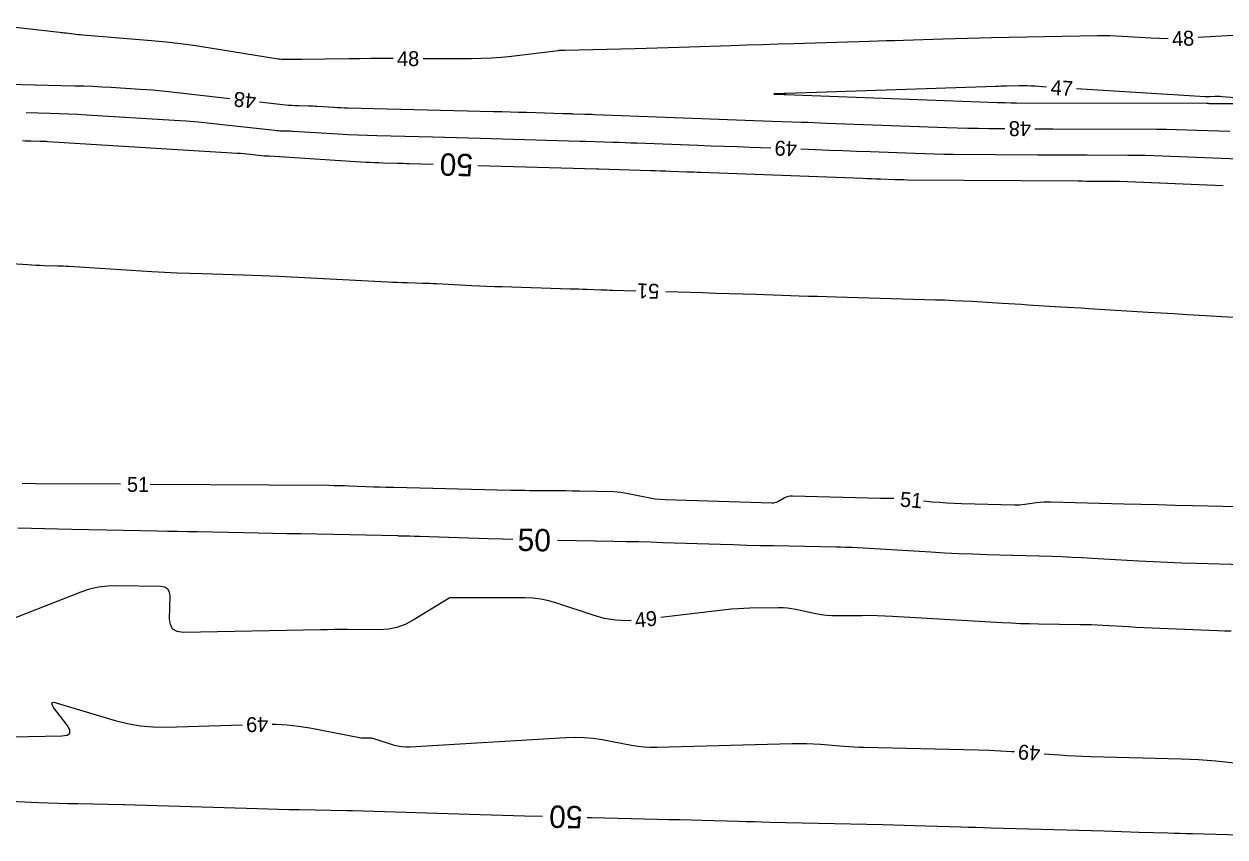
# Model space of a CAD drawing. Extents: x 2384780 to 2405861, y 547869 to 573706.
# Drawn here: x 2392368.2 to 2392529.2, y 552616.3 to 552725.3 of the extents above; entities that cross this region are included whole.
import ezdxf

# ---------------------------------------------------------------- set-up
doc = ezdxf.new("R2010")
doc.units = 0
doc.layers.add('Old_Level_60', color=7, linetype='Continuous')
doc.layers.add('Old_Level_61', color=7, linetype='Continuous')

msp = doc.modelspace()

# ---------------------------------------------------------------- linework, layer by layer
at = {"layer": 'Old_Level_60'}
for points in [[(2392417.7085, 552720.65075), (2392417.68925, 552720.65075), (2392416.198, 552720.65075), (2392414.707, 552720.6445), (2392413.21575, 552720.632), (2392411.72475, 552720.6135), (2392405.3915, 552720.522), (2392405.079, 552720.518), (2392404.76675, 552720.5155), (2392404.4545, 552720.51425), (2392404.142, 552720.5145), (2392403.12175, 552720.517), (2392402.9035, 552720.522), (2392402.68575, 552720.53525), (2392402.469, 552720.5575), (2392402.25275, 552720.588), (2392393.134, 552722.0665), (2392391.1775, 552722.36425), (2392389.2165, 552722.62375), (2392387.25075, 552722.84525), (2392385.28025, 552723.02875), (2392376.068, 552723.796), (2392375.759, 552723.82325), (2392375.4505, 552723.8535), (2392375.1425, 552723.88675), (2392374.8345, 552723.923), (2392373.82925, 552724.0465), (2392373.61375, 552724.07275), (2392373.39825, 552724.0985), (2392373.18275, 552724.12375), (2392372.96725, 552724.14875), (2392363.02575, 552725.288)], [(2392521.61, 552723.30575), (2392520.45075, 552723.32575), (2392519.27275, 552723.3815), (2392515.4255, 552723.6215), (2392514.60075, 552723.66475), (2392513.77575, 552723.69125), (2392512.9505, 552723.70125), (2392512.12475, 552723.6945), (2392497.9295, 552723.437), (2392496.29975, 552723.40425), (2392494.67, 552723.365), (2392493.0405, 552723.3195), (2392491.41125, 552723.2675), (2392486.08925, 552723.08725), (2392484.94875, 552723.04925), (2392483.80825, 552723.01275), (2392482.66775, 552722.97725), (2392481.527, 552722.943), (2392471.42025, 552722.6465), (2392469.303, 552722.583), (2392467.186, 552722.51675), (2392465.069, 552722.448), (2392462.952, 552722.3765), (2392456.037, 552722.13875), (2392454.55525, 552722.08975), (2392453.07325, 552722.04525), (2392451.59125, 552722.00475), (2392450.109, 552721.96875), (2392440.70025, 552721.7525), (2392440.6115, 552721.75025), (2392440.52275, 552721.748), (2392440.43425, 552721.74525), (2392440.3455, 552721.742), (2392440.0555, 552721.73175), (2392439.9935, 552721.729), (2392439.9315, 552721.72475), (2392439.86975, 552721.71925), (2392439.808, 552721.71225), (2392433.5685, 552720.95125), (2392432.23, 552720.80875), (2392430.88925, 552720.70775), (2392429.546, 552720.64825), (2392428.20025, 552720.63025), (2392421.7085, 552720.643)], [(2392541.9775, 552724.4115), (2392525.606, 552723.4645)], [(2392358.95175, 552717.40375), (2392374.98775, 552717.0225), (2392376.2, 552716.98775), (2392377.41175, 552716.942), (2392378.623, 552716.8845), (2392379.834, 552716.81575), (2392383.7885, 552716.57275), (2392384.6355, 552716.51525), (2392385.4815, 552716.447), (2392386.3265, 552716.36825), (2392387.17075, 552716.2785), (2392395.80275, 552715.307)], [(2392505.29225, 552716.8425), (2392503.70675, 552716.9415), (2392503.1875, 552716.96875), (2392502.66775, 552716.98525), (2392502.148, 552716.9915), (2392501.628, 552716.9875), (2392499.9285, 552716.9565), (2392499.5645, 552716.94925), (2392499.2005, 552716.9405), (2392498.8365, 552716.93025), (2392498.4725, 552716.91875), (2392470.43125, 552715.96925), (2392470.40125, 552715.96825), (2392470.37125, 552715.96725), (2392470.34125, 552715.96625), (2392470.3115, 552715.9655), (2392470.2135, 552715.9625), (2392470.1925, 552715.962), (2392470.17175, 552715.96125), (2392470.15075, 552715.9605), (2392470.12975, 552715.96), (2392468.967, 552715.92), (2392468.78, 552715.91125), (2392468.71775, 552715.9025), (2392468.78, 552715.89325), (2392468.96675, 552715.88425)], [(2392468.96675, 552715.88425), (2392470.12975, 552715.8405), (2392470.14425, 552715.84), (2392470.15875, 552715.8395), (2392470.173, 552715.839), (2392470.1875, 552715.8385), (2392470.23475, 552715.83675), (2392470.24475, 552715.83625), (2392470.25475, 552715.836), (2392470.265, 552715.8355), (2392470.275, 552715.83525), (2392498.69775, 552714.7725), (2392498.95425, 552714.76375), (2392499.21075, 552714.757), (2392499.46725, 552714.75225), (2392499.724, 552714.7495), (2392500.5625, 552714.74325), (2392500.74225, 552714.742), (2392500.92175, 552714.741), (2392501.1015, 552714.74025), (2392501.28125, 552714.7395), (2392526.7485, 552714.6605), (2392526.84275, 552714.65975), (2392526.93725, 552714.65825), (2392527.0315, 552714.656), (2392527.12575, 552714.65275), (2392527.43375, 552714.64075), (2392527.49975, 552714.6385), (2392527.56575, 552714.63675), (2392527.632, 552714.63575), (2392527.698, 552714.63525), (2392537.17325, 552714.62175)], [(2392537.18425, 552714.90625), (2392528.78625, 552715.5485), (2392528.56425, 552715.56175), (2392528.34225, 552715.56775), (2392528.12025, 552715.566), (2392527.89825, 552715.55675), (2392527.1725, 552715.51475), (2392527.017, 552715.50825), (2392526.8615, 552715.50625), (2392526.706, 552715.509), (2392526.5505, 552715.51625), (2392509.2845, 552716.5935)], [(2392399.7775, 552714.85975), (2392403.2515, 552714.46875), (2392403.67275, 552714.426), (2392404.0945, 552714.3925), (2392404.51675, 552714.3685), (2392404.93975, 552714.35375), (2392406.3225, 552714.32075), (2392406.61875, 552714.3125), (2392406.91475, 552714.301), (2392407.21075, 552714.28675), (2392407.50675, 552714.26975), (2392409.7275, 552714.13125), (2392410.2035, 552714.10375), (2392410.6795, 552714.08075), (2392411.156, 552714.0625), (2392411.6325, 552714.0485), (2392431.14125, 552713.57475), (2392432.25075, 552713.547), (2392433.3605, 552713.518), (2392434.47, 552713.488), (2392435.5795, 552713.45625), (2392440.4915, 552713.31375), (2392440.62425, 552713.30975), (2392440.757, 552713.3055), (2392440.8895, 552713.301), (2392441.02225, 552713.29625), (2392441.4555, 552713.27975), (2392441.5485, 552713.2765), (2392441.64125, 552713.27325), (2392441.73425, 552713.27025), (2392441.827, 552713.2675), (2392443.36625, 552713.22275), (2392443.696, 552713.21275), (2392444.02575, 552713.20225), (2392444.3555, 552713.191), (2392444.68525, 552713.179), (2392463.698, 552712.4675), (2392464.8995, 552712.4225), (2392466.10125, 552712.37775), (2392467.303, 552712.33325), (2392468.50475, 552712.289), (2392472.4305, 552712.144), (2392473.27175, 552712.113), (2392474.113, 552712.08175), (2392474.95425, 552712.0505), (2392475.79525, 552712.019), (2392491.9, 552711.417), (2392493.3135, 552711.36925), (2392494.727, 552711.3325), (2392496.14075, 552711.30625), (2392497.555, 552711.2905), (2392499.69725, 552711.27475)], [(2392368.4805, 552713.409), (2392371.716, 552713.332), (2392372.931, 552713.2975), (2392374.1455, 552713.2515), (2392375.35975, 552713.194), (2392376.57325, 552713.125), (2392388.32925, 552712.40225), (2392389.947, 552712.2925), (2392391.56275, 552712.16225), (2392393.17675, 552712.0115), (2392394.789, 552711.8405), (2392401.823, 552711.04875), (2392402.066, 552711.02425), (2392402.30925, 552711.00475), (2392402.55325, 552710.991), (2392402.79725, 552710.9825), (2392403.5955, 552710.9635), (2392403.7665, 552710.9585), (2392403.9375, 552710.952), (2392404.10825, 552710.94375), (2392404.279, 552710.934), (2392410.33025, 552710.55625), (2392411.627, 552710.4815), (2392412.9245, 552710.419), (2392414.2225, 552710.369), (2392415.521, 552710.33125), (2392422.989, 552710.14975), (2392424.58925, 552710.11), (2392426.1895, 552710.06825), (2392427.7895, 552710.02475), (2392429.38975, 552709.97925), (2392442.737, 552709.59175), (2392442.81625, 552709.5895), (2392442.8955, 552709.587), (2392442.97475, 552709.58425), (2392443.054, 552709.58125), (2392443.31275, 552709.5715), (2392443.368, 552709.5695), (2392443.4235, 552709.5675), (2392443.479, 552709.56575), (2392443.5345, 552709.56425), (2392447.206, 552709.4575), (2392447.9925, 552709.434), (2392448.77925, 552709.40875), (2392449.56575, 552709.38175), (2392450.3525, 552709.353), (2392458.5365, 552709.04675), (2392460.29025, 552708.98125), (2392462.044, 552708.916), (2392463.79775, 552708.851), (2392465.5515, 552708.78625), (2392468.3365, 552708.6835)], [(2392503.69725, 552711.24675), (2392504.1545, 552711.24425), (2392505.1445, 552711.2395), (2392506.1345, 552711.236), (2392520.00125, 552711.193), (2392521.35975, 552711.1825), (2392522.71825, 552711.16025), (2392524.0765, 552711.1255), (2392525.43425, 552711.079), (2392529.86975, 552710.9065)], [(2392472.33375, 552708.536), (2392474.2895, 552708.46375), (2392476.13025, 552708.39575), (2392477.971, 552708.3275), (2392479.81175, 552708.259), (2392481.6525, 552708.1905), (2392487.6655, 552707.9655), (2392488.954, 552707.92225), (2392490.24275, 552707.8885), (2392491.53175, 552707.8645), (2392492.821, 552707.85025), (2392504.05325, 552707.768), (2392505.72025, 552707.7565), (2392507.38725, 552707.747), (2392509.05425, 552707.73925), (2392510.72125, 552707.733), (2392516.16675, 552707.71625), (2392517.3335, 552707.7075), (2392518.5, 552707.688), (2392519.66625, 552707.6585), (2392520.8325, 552707.61825), (2392532.1455, 552707.1785)], [(2392355.69525, 552693.84475), (2392368.702, 552693.038), (2392369.25225, 552693.00625), (2392369.80275, 552692.97875), (2392370.3535, 552692.9555), (2392370.90425, 552692.937), (2392372.70425, 552692.88325), (2392373.09, 552692.87025), (2392373.4755, 552692.85425), (2392373.86075, 552692.83525), (2392374.246, 552692.813), (2392385.34775, 552692.133), (2392387.0355, 552692.03625), (2392388.724, 552691.95275), (2392390.413, 552691.8825), (2392392.10275, 552691.8255), (2392397.62325, 552691.661), (2392398.806, 552691.62275), (2392399.9885, 552691.57825), (2392401.171, 552691.528), (2392402.353, 552691.4715), (2392416.939, 552690.73875), (2392417.59075, 552690.7075), (2392418.24275, 552690.6795), (2392418.89475, 552690.6545), (2392419.54675, 552690.63275), (2392421.67725, 552690.56625), (2392422.13375, 552690.551), (2392422.59025, 552690.5335), (2392423.0465, 552690.514), (2392423.50275, 552690.49225), (2392428.23825, 552690.2555), (2392429.253, 552690.20725), (2392430.268, 552690.16375), (2392431.28325, 552690.125), (2392432.29875, 552690.091), (2392441.3995, 552689.8075), (2392441.9705, 552689.7895), (2392442.54175, 552689.7715), (2392443.113, 552689.753), (2392443.684, 552689.73425), (2392445.54975, 552689.67275), (2392445.9495, 552689.66), (2392446.34925, 552689.6475), (2392446.74925, 552689.63525), (2392447.149, 552689.62375), (2392450.22925, 552689.536)], [(2392454.2275, 552689.422), (2392459.1745, 552689.28075), (2392460.9545, 552689.22925), (2392462.7345, 552689.1755), (2392464.51425, 552689.12), (2392466.294, 552689.0625), (2392472.108, 552688.8715), (2392473.35375, 552688.83125), (2392474.59975, 552688.79225), (2392475.84575, 552688.75475), (2392477.09175, 552688.71875), (2392490.39175, 552688.34), (2392491.62375, 552688.3), (2392492.85525, 552688.25025), (2392494.08625, 552688.19075), (2392495.31675, 552688.12125), (2392499.33625, 552687.87825), (2392500.1975, 552687.826), (2392501.05875, 552687.77375), (2392501.92, 552687.721), (2392502.78125, 552687.66825), (2392507.16275, 552687.399), (2392508.10175, 552687.3415), (2392509.04075, 552687.28425), (2392509.97975, 552687.227), (2392510.91875, 552687.17025), (2392518.93025, 552686.686), (2392520.64725, 552686.58225), (2392522.364, 552686.47775), (2392524.08075, 552686.373), (2392525.79725, 552686.268), (2392534.94075, 552685.70675)], [(2392381.13175, 552663.59475), (2392369.75775, 552663.664), (2392367.93125, 552663.67825)], [(2392484.805, 552661.6665), (2392484.754, 552661.668), (2392483.81475, 552661.689), (2392483.6135, 552661.69375), (2392483.41225, 552661.6985), (2392483.211, 552661.70325), (2392483.00975, 552661.7085), (2392471.21175, 552662.012), (2392470.9175, 552662.00025), (2392470.633, 552661.94925), (2392470.35825, 552661.8595), (2392470.09325, 552661.73075), (2392469.244, 552661.2465), (2392469.0585, 552661.1565), (2392468.86625, 552661.094), (2392468.66725, 552661.05925), (2392468.46125, 552661.05225), (2392454.16525, 552661.5075), (2392453.471, 552661.54525), (2392452.78025, 552661.6145), (2392452.09375, 552661.71525), (2392451.41075, 552661.84725), (2392449.1865, 552662.33), (2392448.7085, 552662.422), (2392448.22775, 552662.491), (2392447.7445, 552662.53675), (2392447.25825, 552662.55975), (2392442.65575, 552662.6685), (2392441.73625, 552662.688), (2392440.81675, 552662.703), (2392439.89725, 552662.714), (2392438.97775, 552662.7205), (2392435.9735, 552662.735), (2392435.32975, 552662.7395), (2392434.68625, 552662.74725), (2392434.0425, 552662.758), (2392433.399, 552662.772), (2392417.79375, 552663.147), (2392417.527, 552663.1535), (2392417.26025, 552663.15975), (2392416.99325, 552663.16625), (2392416.7265, 552663.17275), (2392415.855, 552663.1935), (2392415.66825, 552663.1985), (2392415.48175, 552663.204), (2392415.295, 552663.2105), (2392415.10825, 552663.2175), (2392411.85325, 552663.34775), (2392411.15575, 552663.37275), (2392410.458, 552663.392), (2392409.76, 552663.40525), (2392409.062, 552663.4125), (2392385.1315, 552663.565)], [(2392537.08275, 552660.439), (2392524.84275, 552660.716), (2392522.54275, 552660.769), (2392520.24275, 552660.82375), (2392517.94275, 552660.8805), (2392515.64275, 552660.93925), (2392505.8825, 552661.19175), (2392505.3965, 552661.19475), (2392504.91175, 552661.178), (2392504.428, 552661.142), (2392503.94525, 552661.08675), (2392502.37, 552660.87375), (2392502.032, 552660.835), (2392501.69325, 552660.80975), (2392501.354, 552660.798), (2392501.01375, 552660.79975), (2392493.88425, 552660.97825), (2392492.89425, 552661.01175), (2392491.9055, 552661.0625), (2392490.91775, 552661.13075), (2392489.931, 552661.216), (2392488.78975, 552661.325)], [(2392449.57775, 552645.339), (2392449.03575, 552645.30525), (2392447.502, 552645.37925), (2392445.98575, 552645.62325), (2392444.4875, 552646.03775), (2392439.62175, 552647.66925), (2392438.572, 552647.9755), (2392437.50775, 552648.1945), (2392436.4295, 552648.3265), (2392435.337, 552648.3715), (2392426.232, 552648.38325), (2392426.127, 552648.38375), (2392426.022, 552648.38425), (2392425.917, 552648.3855), (2392425.812, 552648.38675), (2392425.46925, 552648.392), (2392425.39725, 552648.38825), (2392425.32775, 552648.3745), (2392425.261, 552648.351), (2392425.197, 552648.3175), (2392420.361, 552645.35775), (2392419.30225, 552644.8035), (2392418.199, 552644.40875), (2392417.051, 552644.17375), (2392415.8585, 552644.09825), (2392411.6155, 552644.114), (2392410.70625, 552644.11475), (2392409.797, 552644.1105), (2392408.888, 552644.10125), (2392407.97875, 552644.08675), (2392389.53075, 552643.742), (2392388.7245, 552643.84225), (2392388.15325, 552644.178), (2392387.81725, 552644.74925), (2392387.7165, 552645.5555), (2392387.77175, 552648.57425), (2392387.701, 552649.1415), (2392387.466, 552649.55), (2392387.066, 552649.7995), (2392386.5015, 552649.89025), (2392380.65525, 552649.991), (2392379.413, 552649.95275), (2392378.19225, 552649.7955), (2392376.993, 552649.519), (2392375.815, 552649.12325), (2392361.17425, 552643.41075)], [(2392530.02125, 552643.89725), (2392529.137, 552643.92425), (2392528.253, 552643.95625), (2392520.49, 552644.26), (2392519.43325, 552644.304), (2392518.377, 552644.353), (2392517.32075, 552644.407), (2392516.26475, 552644.46625), (2392512.81575, 552644.668), (2392512.0765, 552644.707), (2392511.337, 552644.73775), (2392510.597, 552644.76), (2392509.857, 552644.774), (2392504.19875, 552644.84925), (2392502.9865, 552644.87225), (2392501.77475, 552644.909), (2392500.5635, 552644.95925), (2392499.35275, 552645.023), (2392484.64575, 552645.883), (2392483.622, 552645.934), (2392482.598, 552645.96725), (2392481.5735, 552645.983), (2392480.5485, 552645.98075), (2392477.1995, 552645.945), (2392476.48375, 552645.957), (2392475.772, 552646.00775), (2392475.064, 552646.09775), (2392474.36, 552646.22675), (2392471.6875, 552646.792), (2392471.11325, 552646.897), (2392470.536, 552646.96975), (2392469.9555, 552647.0105), (2392469.37175, 552647.019), (2392465.5265, 552646.96925), (2392464.703, 552646.948), (2392463.88125, 552646.9055), (2392463.0605, 552646.842), (2392462.24125, 552646.7575), (2392453.55575, 552645.747)], [(2392355.305, 552629.52675), (2392373.2665, 552629.86925), (2392373.97875, 552629.97275), (2392374.3335, 552630.2495), (2392374.33075, 552630.6995), (2392373.97025, 552631.3225), (2392372.2095, 552633.64075), (2392371.954, 552634.05275), (2392371.94225, 552634.296), (2392372.174, 552634.37), (2392372.64975, 552634.27525), (2392380.415, 552631.9425), (2392382.088, 552631.51125), (2392383.77925, 552631.21775), (2392385.48875, 552631.0615), (2392387.21625, 552631.043), (2392397.4765, 552631.33925)], [(2392401.47525, 552631.42575), (2392401.943, 552631.42675), (2392403.4695, 552631.34625), (2392404.989, 552631.1825), (2392406.50225, 552630.9355), (2392413.17075, 552629.6605), (2392413.35975, 552629.62925), (2392413.54925, 552629.6075), (2392413.73975, 552629.59525), (2392413.931, 552629.59225), (2392414.5575, 552629.59875), (2392414.691, 552629.59475), (2392414.82275, 552629.58025), (2392414.953, 552629.555), (2392415.0815, 552629.51925), (2392417.6915, 552628.6775), (2392418.25425, 552628.52425), (2392418.82375, 552628.425), (2392419.4, 552628.37975), (2392419.98325, 552628.3885), (2392440.8545, 552629.66325), (2392442.0745, 552629.70075), (2392443.29, 552629.664), (2392444.50075, 552629.55275), (2392445.70725, 552629.3675), (2392449.6405, 552628.6405), (2392450.48525, 552628.507), (2392451.33325, 552628.418), (2392452.185, 552628.3735), (2392453.04, 552628.37375), (2392471.1715, 552628.84725), (2392472.128, 552628.85975), (2392473.08375, 552628.84675), (2392474.03875, 552628.8085), (2392474.99325, 552628.745), (2392478.10975, 552628.496), (2392478.778, 552628.44725), (2392479.4465, 552628.408), (2392480.1155, 552628.37775), (2392480.785, 552628.35675), (2392496.099, 552627.98375), (2392497.60225, 552627.9375), (2392499.10475, 552627.87275), (2392500.606, 552627.78875), (2392500.97275, 552627.76375)], [(2392504.962, 552627.47275), (2392507.00675, 552627.31975), (2392508.057, 552627.24775), (2392509.108, 552627.189), (2392510.15975, 552627.143), (2392511.212, 552627.11), (2392523.319, 552626.80625), (2392524.48225, 552626.76575), (2392525.644, 552626.70325), (2392526.8045, 552626.61825), (2392527.9635, 552626.51125), (2392531.7475, 552626.125)]]:
    msp.add_lwpolyline(points, dxfattribs=at)
at = {"layer": 'Old_Level_61'}
for points in [[(2392367.97775, 552709.657), (2392368.35625, 552709.64575), (2392368.735, 552709.63525), (2392369.1135, 552709.62575), (2392370.35025, 552709.5965), (2392370.61525, 552709.58875), (2392370.88025, 552709.57875), (2392371.145, 552709.56625), (2392371.4095, 552709.55125), (2392396.783, 552707.99125), (2392397.21575, 552707.96175), (2392397.64825, 552707.927), (2392398.08025, 552707.8865), (2392398.51175, 552707.84075), (2392400.39425, 552707.629), (2392400.45925, 552707.62225), (2392400.52425, 552707.61725), (2392400.5895, 552707.6135), (2392400.655, 552707.61125), (2392400.8685, 552707.606), (2392400.91425, 552707.60475), (2392400.96, 552707.603), (2392401.00575, 552707.60075), (2392401.0515, 552707.59825), (2392414.0145, 552706.78875), (2392414.59125, 552706.7555), (2392415.16825, 552706.72775), (2392415.7455, 552706.7055), (2392416.323, 552706.68875), (2392418.21, 552706.643), (2392418.61425, 552706.63275), (2392419.01875, 552706.62225), (2392419.423, 552706.61125), (2392419.82725, 552706.59975), (2392423.0315, 552706.50675)], [(2392429.02875, 552706.33275), (2392444.98275, 552705.86975), (2392445.0085, 552705.869), (2392445.03425, 552705.86825), (2392445.06, 552705.86725), (2392445.08575, 552705.8665), (2392445.16975, 552705.86325), (2392445.18775, 552705.8625), (2392445.20575, 552705.862), (2392445.22375, 552705.8615), (2392445.242, 552705.86075), (2392452.19625, 552705.659), (2392452.8645, 552705.639), (2392453.53275, 552705.6175), (2392454.201, 552705.5945), (2392454.869, 552705.57025), (2392457.0515, 552705.4885), (2392457.519, 552705.471), (2392457.98675, 552705.45375), (2392458.4545, 552705.43625), (2392458.922, 552705.419), (2392480.65025, 552704.6175), (2392481.23975, 552704.59575), (2392481.829, 552704.574), (2392482.4185, 552704.552), (2392483.00775, 552704.53), (2392484.93325, 552704.458), (2392485.34575, 552704.44425), (2392485.7585, 552704.4335), (2392486.17125, 552704.42575), (2392486.584, 552704.42125), (2392509.52125, 552704.253), (2392510.0705, 552704.24925), (2392510.62, 552704.246), (2392511.16925, 552704.2435), (2392511.7185, 552704.2415), (2392513.513, 552704.23575), (2392513.8975, 552704.233), (2392514.282, 552704.2265), (2392514.66625, 552704.21675), (2392515.0505, 552704.2035), (2392528.985, 552703.66175)], [(2392433.741, 552656.19075), (2392432.381, 552656.2275), (2392430.43875, 552656.287), (2392421.23275, 552656.58625), (2392421.054, 552656.59175), (2392420.8755, 552656.59675), (2392420.69675, 552656.60125), (2392420.51825, 552656.60525), (2392419.93475, 552656.61725), (2392419.80975, 552656.62), (2392419.68475, 552656.62325), (2392419.55975, 552656.62675), (2392419.43475, 552656.6305), (2392418.82375, 552656.65025), (2392418.69275, 552656.6545), (2392418.56175, 552656.658), (2392418.43075, 552656.66125), (2392418.3, 552656.66425), (2392405.304, 552656.93225), (2392403.397, 552656.97125), (2392401.49, 552657.00975), (2392399.583, 552657.04775), (2392397.676, 552657.085), (2392391.44625, 552657.20575), (2392390.11125, 552657.23175), (2392388.77625, 552657.25825), (2392387.4415, 552657.28525), (2392386.1065, 552657.3125), (2392374.58625, 552657.5505), (2392372.78575, 552657.58725), (2392370.98525, 552657.62375), (2392369.18475, 552657.6595), (2392367.38425, 552657.69475)], [(2392536.29525, 552652.65), (2392525.34925, 552652.96375), (2392523.429, 552653.02575), (2392521.50925, 552653.10225), (2392519.59025, 552653.193), (2392517.672, 552653.298), (2392511.40625, 552653.66425), (2392510.06325, 552653.738), (2392508.72, 552653.80175), (2392507.37625, 552653.85575), (2392506.03225, 552653.9), (2392497.27275, 552654.15625), (2392495.396, 552654.21775), (2392493.51975, 552654.29325), (2392491.64425, 552654.38225), (2392489.7695, 552654.48525), (2392479.166, 552655.105), (2392478.95725, 552655.1165), (2392478.74825, 552655.1265), (2392478.53925, 552655.135), (2392478.33025, 552655.142), (2392477.6475, 552655.1625), (2392477.50125, 552655.1665), (2392477.355, 552655.17025), (2392477.2085, 552655.17375), (2392477.06225, 552655.1765), (2392468.6985, 552655.329), (2392466.90625, 552655.365), (2392465.11425, 552655.40775), (2392463.3225, 552655.457), (2392461.53075, 552655.51275), (2392453.856, 552655.76575), (2392452.21125, 552655.81675), (2392450.5665, 552655.86175), (2392448.9215, 552655.9), (2392447.27625, 552655.93225), (2392439.73975, 552656.06525)], [(2392354.0275, 552621.68775), (2392370.13625, 552620.96025), (2392371.45375, 552620.90525), (2392372.7715, 552620.8595), (2392374.0895, 552620.823), (2392375.408, 552620.79575), (2392381.548, 552620.69025), (2392381.5545, 552620.69), (2392381.561, 552620.68975), (2392381.5675, 552620.68975), (2392381.574, 552620.6895), (2392381.595, 552620.68875), (2392381.5995, 552620.68875), (2392381.60425, 552620.6885), (2392381.60875, 552620.6885), (2392381.61325, 552620.68825), (2392399.4965, 552620.1235), (2392400.894, 552620.08175), (2392402.29175, 552620.04525), (2392403.68975, 552620.01375), (2392405.08775, 552619.98725), (2392411.45475, 552619.8785), (2392411.5335, 552619.877), (2392411.61225, 552619.87575), (2392411.69075, 552619.87425), (2392411.7695, 552619.873), (2392412.0265, 552619.86875), (2392412.08175, 552619.8675), (2392412.13675, 552619.86625), (2392412.19175, 552619.865), (2392412.24675, 552619.86325), (2392429.36875, 552619.32825), (2392430.84975, 552619.28275), (2392432.331, 552619.23875), (2392433.812, 552619.19625), (2392435.29325, 552619.1555), (2392437.7095, 552619.09)], [(2392443.7075, 552618.93325), (2392444.27975, 552618.9195), (2392453.1475, 552618.7115), (2392454.6395, 552618.67575), (2392456.13175, 552618.63875), (2392457.62375, 552618.60025), (2392459.11575, 552618.56025), (2392463.98975, 552618.4275), (2392465.03425, 552618.39975), (2392466.0785, 552618.37275), (2392467.123, 552618.34675), (2392468.1675, 552618.322), (2392483.31875, 552617.9685), (2392484.75975, 552617.93375), (2392486.201, 552617.89625), (2392487.642, 552617.8565), (2392489.08275, 552617.814), (2392493.78975, 552617.6715), (2392494.79825, 552617.64125), (2392495.807, 552617.61125), (2392496.8155, 552617.58175), (2392497.82425, 552617.55275), (2392512.9965, 552617.11925), (2392514.17525, 552617.08525), (2392515.35375, 552617.05075), (2392516.53225, 552617.016), (2392517.71075, 552616.9805), (2392521.5605, 552616.86375), (2392522.38525, 552616.839), (2392523.21025, 552616.8145), (2392524.03525, 552616.7905), (2392524.86025, 552616.76675), (2392540.57025, 552616.31775)]]:
    msp.add_lwpolyline(points, dxfattribs=at)

# ---------------------------------------------------------------- texts
at = {"layer": 'Old_Level_60'}
for s, rotation, p in [('48', 2.2772917, (2392522.14625, 552722.29575)), ('48', 359.8880028, (2392418.20275, 552719.64975)), ('47', 356.43005, (2392505.79575, 552715.80925)), ('48', 173.5783028, (2392399.39625, 552715.90875)), ('48', 179.5993417, (2392503.208, 552712.2495)), ('49', 177.8876028, (2392471.85125, 552709.5545)), ('51', 178.3667417, (2392453.39, 552690.44625)), ('51', 359.573425, (2392381.9905, 552662.591)), ('51', 355.10275, (2392485.58375, 552660.6155)), ('49', 5.8560917, (2392450.1985, 552644.37025)), ('49', 181.2406472, (2392400.934, 552632.42875)), ('49', 175.8271472, (2392504.51675, 552628.5115))]:
    msp.add_text(s, height=2, rotation=rotation, dxfattribs=at).set_placement(p)
at = {"layer": 'Old_Level_61'}
for rotation, p in [(178.3378583, (2392428.43475, 552707.85075)), (358.8002389, (2392434.34725, 552654.6705)), (178.5024222, (2392443.10875, 552620.44675))]:
    msp.add_text('50', height=3, rotation=rotation, dxfattribs=at).set_placement(p)

doc.saveas('drawing.dxf')
